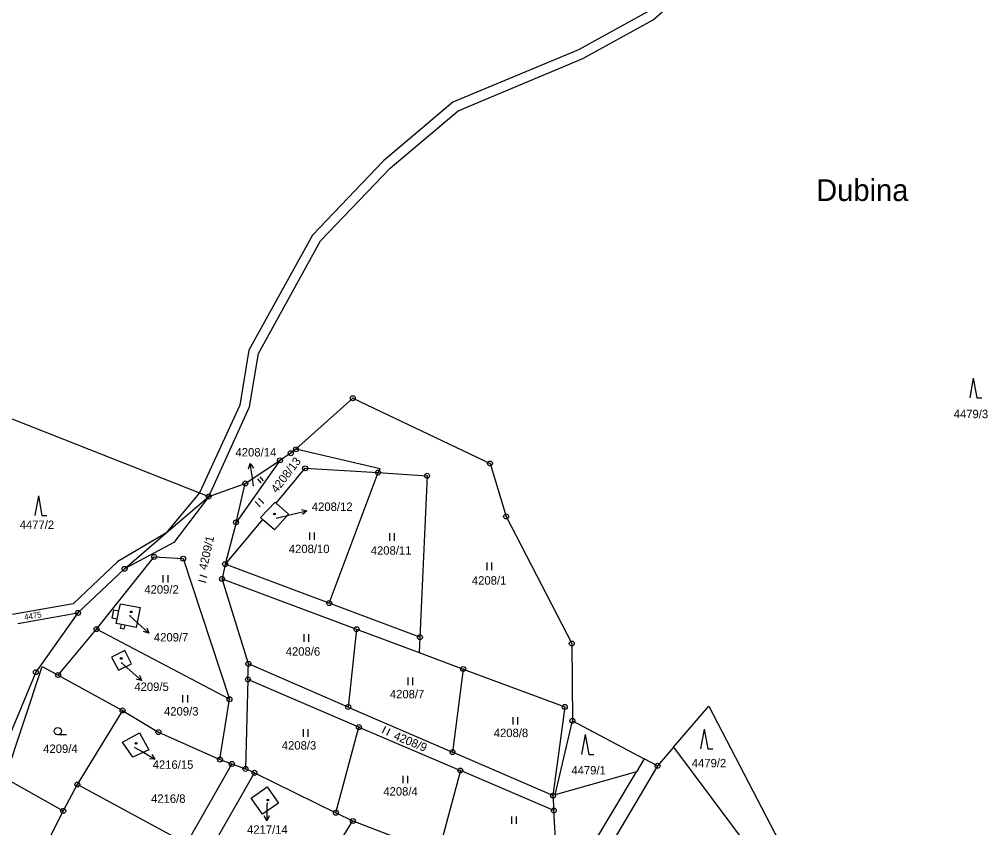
# Model space of a CAD drawing. Extents: x -593183 to -588034, y -1130415 to -1124994.
# Drawn here: x -589099.1 to -588903.5, y -1128985.4 to -1128822.1 of the extents above; entities that cross this region are included whole.
import ezdxf

# ---------------------------------------------------------------- set-up
doc = ezdxf.new("R2010")
doc.units = 0
for name, color, linetype in [('Vrstva 1', 7, 'Continuous'), ('Vrstva 15', 7, 'Continuous'), ('Vrstva 16', 7, 'Continuous'), ('Vrstva 18', 7, 'Continuous'), ('Vrstva 19', 7, 'Continuous'), ('Vrstva 24', 7, 'Continuous'), ('Vrstva 25', 7, 'Continuous'), ('Vrstva 4', 7, 'Continuous')]:
    doc.layers.add(name, color=color, linetype=linetype)

msp = doc.modelspace()

# ---------------------------------------------------------------- linework, layer by layer
at = {"layer": 'Vrstva 1'}
for p, q in [((-588971.03, -1128822.17), (-588949.65, -1128803.15)), ((-588972.19, -1128820.53), (-588986.12, -1128828.2)), ((-588985.25, -1128830), (-588971.03, -1128822.17)), ((-588986.12, -1128828.2), (-589011.49, -1128838.8)), ((-589010.43, -1128840.53), (-588985.25, -1128830)), ((-589011.49, -1128838.8), (-589025.51, -1128850.67)), ((-589024.14, -1128852.13), (-589010.43, -1128840.53)), ((-589025.51, -1128850.67), (-589039.87, -1128865.65)), ((-589038.24, -1128866.84), (-589024.14, -1128852.13)), ((-589039.87, -1128865.65), (-589052.69, -1128888.93)), ((-589050.77, -1128889.6), (-589038.24, -1128866.84)), ((-589052.69, -1128888.93), (-589054.53, -1128900)), ((-589052.56, -1128900.33), (-589050.77, -1128889.6)), ((-589043.19, -1128908.93), (-589031.7, -1128898.61)), ((-589031.7, -1128898.61), (-589003.99, -1128911.81)), ((-589054.53, -1128900), (-589062.68, -1128917.72)), ((-589060.82, -1128918.45), (-589052.56, -1128900.33)), ((-589102.58, -1128901.99), (-589062.68, -1128917.72)), ((-589043.19, -1128908.93), (-589044.24, -1128909.72)), ((-589026.18, -1128912.91), (-589043.19, -1128908.93)), ((-589046.42, -1128911.17), (-589055.3, -1128923.69)), ((-589053.42, -1128915.83), (-589046.42, -1128911.17)), ((-589044.24, -1128909.72), (-589046.42, -1128911.17)), ((-589047.2, -1128919.78), (-589041.35, -1128912.77)), ((-589041.35, -1128912.77), (-589026.61, -1128913.63)), ((-589026.61, -1128913.63), (-589026.18, -1128912.91)), ((-589003.99, -1128911.81), (-589000.74, -1128922.49)), ((-589036.46, -1128940.01), (-589026.61, -1128913.63)), ((-589026.61, -1128913.63), (-589016.71, -1128914.28)), ((-589016.71, -1128914.28), (-589018.16, -1128946.89)), ((-589060.82, -1128918.45), (-589053.42, -1128915.83)), ((-589055.3, -1128923.69), (-589053.42, -1128915.83)), ((-589062.68, -1128917.72), (-589069.47, -1128925.9)), ((-589069.47, -1128925.9), (-589060.82, -1128918.45)), ((-589050.35, -1128922.74), (-589047.42, -1128919.58)), ((-589047.42, -1128919.58), (-589047.2, -1128919.78)), ((-589047.2, -1128919.78), (-589044.7, -1128922.05)), ((-589049.95, -1128923.09), (-589057.5, -1128932.15)), ((-589049.95, -1128923.09), (-589050.35, -1128922.74)), ((-589047.54, -1128925.18), (-589049.95, -1128923.09)), ((-589044.7, -1128922.05), (-589047.54, -1128925.18)), ((-589000.74, -1128922.49), (-588987.47, -1128948.16)), ((-589055.3, -1128923.69), (-589057.5, -1128932.15)), ((-589069.47, -1128925.9), (-589079.15, -1128931.59)), ((-589077.81, -1128933.08), (-589069.47, -1128925.9)), ((-589083.48, -1128945.27), (-589071.83, -1128930.67)), ((-589071.83, -1128930.67), (-589065.99, -1128931.02)), ((-589079.15, -1128931.59), (-589088.17, -1128940.13)), ((-589065.99, -1128931.02), (-589056.63, -1128959.43)), ((-589036.46, -1128940.01), (-589057.5, -1128932.15)), ((-589087.23, -1128941.99), (-589077.81, -1128933.08)), ((-589058.13, -1128935.12), (-589030.95, -1128945.27)), ((-589052.8, -1128952.28), (-589058.13, -1128935.12)), ((-589088.17, -1128940.13), (-589100.45, -1128942.31)), ((-589078.95, -1128941.59), (-589078.64, -1128940.12)), ((-589078.64, -1128940.12), (-589074.66, -1128940.92)), ((-589018.16, -1128946.89), (-589036.46, -1128940.01)), ((-589099.38, -1128944.15), (-589087.23, -1128941.99)), ((-589087.23, -1128941.99), (-589095.74, -1128953.95)), ((-589080.32, -1128943.03), (-589079.97, -1128941.37)), ((-589079.97, -1128941.37), (-589078.95, -1128941.59)), ((-589074.66, -1128940.92), (-589075.46, -1128944.92)), ((-589079.3, -1128943.25), (-589080.32, -1128943.03)), ((-589079.49, -1128944.12), (-589079.3, -1128943.25)), ((-589078.46, -1128944.33), (-589079.49, -1128944.12)), ((-589078.61, -1128945.11), (-589078.46, -1128944.33)), ((-589077.77, -1128944.46), (-589077.93, -1128945.25)), ((-589075.46, -1128944.92), (-589077.77, -1128944.46)), ((-589091.24, -1128954.53), (-589083.48, -1128945.27)), ((-589056.63, -1128959.43), (-589083.48, -1128945.27)), ((-589077.93, -1128945.25), (-589078.61, -1128945.11)), ((-589030.95, -1128945.27), (-589032.64, -1128961)), ((-589030.95, -1128945.27), (-589018.3, -1128949.99)), ((-589018.16, -1128946.89), (-589018.3, -1128949.99)), ((-588987.47, -1128948.16), (-588987.35, -1128963.79)), ((-589077.74, -1128949.55), (-589080.43, -1128950.9)), ((-589076.41, -1128952.24), (-589077.74, -1128949.55)), ((-589018.3, -1128949.99), (-589009.4, -1128953.32)), ((-589080.43, -1128950.9), (-589079.07, -1128953.58)), ((-589079.07, -1128953.58), (-589076.41, -1128952.24)), ((-589052.89, -1128955.45), (-589052.8, -1128952.28)), ((-589032.64, -1128961), (-589052.8, -1128952.28)), ((-589095.74, -1128953.95), (-589104.15, -1128974.11)), ((-589101.92, -1128975.37), (-589094.44, -1128952.79)), ((-589094.44, -1128952.79), (-589091.24, -1128954.53)), ((-589009.4, -1128953.32), (-589011.57, -1128970.12)), ((-589009.4, -1128953.32), (-588988.88, -1128960.98)), ((-589091.24, -1128954.53), (-589078.22, -1128961.69)), ((-589052.89, -1128955.45), (-589053.4, -1128973.49)), ((-589030.47, -1128965.05), (-589052.89, -1128955.45)), ((-589058.54, -1128971.62), (-589056.63, -1128959.43)), ((-589078.22, -1128961.69), (-589087.36, -1128976.65)), ((-589078.22, -1128961.69), (-589070.97, -1128966.06)), ((-589032.64, -1128961), (-589011.57, -1128970.12)), ((-588988.88, -1128960.98), (-588991.27, -1128978.9)), ((-588966.94, -1128969.13), (-588959.78, -1128960.8)), ((-588959.78, -1128960.8), (-588944.61, -1128990.04)), ((-588990.82, -1128978.76), (-588987.35, -1128963.79)), ((-588987.35, -1128963.79), (-588972.87, -1128971.44)), ((-589078.25, -1128968.1), (-589074.82, -1128966.19)), ((-589074.82, -1128966.19), (-589072.91, -1128969.62)), ((-589070.97, -1128966.06), (-589058.54, -1128971.62)), ((-589035.13, -1128982.35), (-589030.47, -1128965.05)), ((-589030.47, -1128965.05), (-589009.98, -1128973.82)), ((-589076.16, -1128971.12), (-589078.25, -1128968.1)), ((-589072.91, -1128969.62), (-589076.16, -1128971.12)), ((-588991.27, -1128978.9), (-589011.57, -1128970.12)), ((-588966.94, -1128969.13), (-588970.15, -1128972.87)), ((-588966.94, -1128969.13), (-588928.26, -1129020.68)), ((-589058.54, -1128971.62), (-589056.16, -1128972.49)), ((-588972.87, -1128971.44), (-588974.4, -1128974.09)), ((-588970.15, -1128972.87), (-588972.87, -1128971.44)), ((-589056.16, -1128972.49), (-589065.32, -1128988.57)), ((-589056.16, -1128972.49), (-589053.4, -1128973.49)), ((-589051.57, -1128974.28), (-589053.4, -1128973.49)), ((-589009.98, -1128973.82), (-589014.5, -1128990.57)), ((-588991.1, -1128981.9), (-589009.98, -1128973.82)), ((-588970.15, -1128972.87), (-588986.02, -1128999.66)), ((-589101.92, -1128975.37), (-589090.21, -1128981.97)), ((-589069.39, -1129005.4), (-589051.57, -1128974.28)), ((-589051.57, -1128974.28), (-589035.13, -1128982.35)), ((-588974.4, -1128974.09), (-588990.82, -1128978.76)), ((-589087.36, -1128976.65), (-589090.21, -1128981.97)), ((-589087.36, -1128976.65), (-589086.93, -1128976.88)), ((-589086.93, -1128976.88), (-589065.32, -1128988.57)), ((-589052.23, -1128979.4), (-589049.01, -1128977.11)), ((-589049.01, -1128977.11), (-589046.71, -1128980.4)), ((-589049.94, -1128982.62), (-589052.23, -1128979.4)), ((-588991.27, -1128978.9), (-588991.1, -1128981.9)), ((-589046.71, -1128980.4), (-589049.94, -1128982.62)), ((-589092.74, -1128987.01), (-589090.21, -1128981.97)), ((-589035.13, -1128982.35), (-589031.69, -1128984.02)), ((-588990.13, -1128998.88), (-588991.1, -1128981.9)), ((-589048.58, -1129011.05), (-589031.69, -1128984.02)), ((-589031.69, -1128984.02), (-589014.5, -1128990.57))]:
    msp.add_line(p, q, dxfattribs=at)
at = {"layer": 'Vrstva 16'}
for p, q in [((-589051.74, -1128916.36), (-589051.98, -1128914.76)), ((-589047.17, -1128922.81), (-589043.9, -1128922.05)), ((-589076.8, -1128942.48), (-589075.11, -1128944.03)), ((-589078.52, -1128952.01), (-589076.66, -1128953.65)), ((-589075.88, -1128969.08), (-589074.27, -1128970.01)), ((-589049.04, -1128980.38), (-589049.05, -1128980.99))]:
    msp.add_line(p, q, dxfattribs=at)
at = {"layer": 'Vrstva 24'}
for centre, radius in [((-589031.7, -1128898.61), 0.5), ((-589031.7, -1128898.61), 0.0327), ((-589044.24, -1128909.72), 0.5), ((-589043.19, -1128908.93), 0.5), ((-589043.19, -1128908.93), 0.0327), ((-589046.42, -1128911.17), 0.5), ((-589046.42, -1128911.17), 0.0327), ((-589044.24, -1128909.72), 0.0327), ((-589003.99, -1128911.81), 0.5), ((-589041.35, -1128912.77), 0.5), ((-589041.35, -1128912.77), 0.0327), ((-589026.61, -1128913.63), 0.5), ((-589003.99, -1128911.81), 0.0327), ((-589053.42, -1128915.83), 0.5), ((-589026.61, -1128913.63), 0.0327), ((-589016.71, -1128914.28), 0.5), ((-589016.71, -1128914.28), 0.0327), ((-589053.42, -1128915.83), 0.0327), ((-589060.82, -1128918.45), 0.5), ((-589060.82, -1128918.45), 0.0327), ((-589055.3, -1128923.69), 0.5), ((-589000.74, -1128922.49), 0.5), ((-589000.74, -1128922.49), 0.0327), ((-589055.3, -1128923.69), 0.0327), ((-589071.83, -1128930.67), 0.5), ((-589071.83, -1128930.67), 0.0327), ((-589065.99, -1128931.02), 0.5), ((-589065.99, -1128931.02), 0.0327), ((-589077.81, -1128933.08), 0.5), ((-589057.5, -1128932.15), 0.5), ((-589057.5, -1128932.15), 0.0327), ((-589077.81, -1128933.08), 0.0327), ((-589058.13, -1128935.12), 0.5), ((-589058.13, -1128935.12), 0.0327), ((-589036.46, -1128940.01), 0.5), ((-589036.46, -1128940.01), 0.0327), ((-589087.23, -1128941.99), 0.5), ((-589087.23, -1128941.99), 0.0327), ((-589083.48, -1128945.27), 0.5), ((-589083.48, -1128945.27), 0.0327), ((-589030.95, -1128945.27), 0.5), ((-589030.95, -1128945.27), 0.0327), ((-589018.16, -1128946.89), 0.5), ((-589018.16, -1128946.89), 0.0327), ((-588987.47, -1128948.16), 0.5), ((-588987.47, -1128948.16), 0.0327), ((-589052.8, -1128952.28), 0.5), ((-589052.8, -1128952.28), 0.0327), ((-589095.74, -1128953.95), 0.5), ((-589095.74, -1128953.95), 0.0327), ((-589091.24, -1128954.53), 0.5), ((-589009.4, -1128953.32), 0.5), ((-589009.4, -1128953.32), 0.0327), ((-589091.24, -1128954.53), 0.0327), ((-589052.89, -1128955.45), 0.5), ((-589052.89, -1128955.45), 0.0327), ((-589056.63, -1128959.43), 0.5), ((-589056.63, -1128959.43), 0.0327), ((-589078.22, -1128961.69), 0.5), ((-589078.22, -1128961.69), 0.0327), ((-589032.64, -1128961), 0.5), ((-589032.64, -1128961), 0.0327), ((-588988.88, -1128960.98), 0.5), ((-588988.88, -1128960.98), 0.0327), ((-588987.35, -1128963.79), 0.5), ((-588987.35, -1128963.79), 0.0327), ((-589070.97, -1128966.06), 0.5), ((-589070.97, -1128966.06), 0.0327), ((-589030.47, -1128965.05), 0.5), ((-589030.47, -1128965.05), 0.0327), ((-589011.57, -1128970.12), 0.5), ((-589011.57, -1128970.12), 0.0327), ((-589058.54, -1128971.62), 0.5), ((-589058.54, -1128971.62), 0.0327), ((-589056.16, -1128972.49), 0.5), ((-589056.16, -1128972.49), 0.0327), ((-589053.4, -1128973.49), 0.5), ((-589053.4, -1128973.49), 0.0327), ((-589051.57, -1128974.28), 0.5), ((-589009.98, -1128973.82), 0.5), ((-589009.98, -1128973.82), 0.0327), ((-588970.15, -1128972.87), 0.5), ((-588970.15, -1128972.87), 0.0327), ((-589051.57, -1128974.28), 0.0327), ((-589087.36, -1128976.65), 0.5), ((-589087.36, -1128976.65), 0.0327), ((-588991.27, -1128978.9), 0.5), ((-588991.27, -1128978.9), 0.0327), ((-589090.21, -1128981.97), 0.5), ((-589035.13, -1128982.35), 0.5), ((-588991.1, -1128981.9), 0.5), ((-588991.1, -1128981.9), 0.0327), ((-589090.21, -1128981.97), 0.0327), ((-589035.13, -1128982.35), 0.0327), ((-589031.69, -1128984.02), 0.5), ((-589031.69, -1128984.02), 0.0327)]:
    msp.add_circle(centre, radius, dxfattribs=at)
at = {"layer": 'Vrstva 25'}
for p, q in [((-588906.36, -1128894.53), (-588907.09, -1128898.53)), ((-588906.36, -1128894.53), (-588905.63, -1128898.53)), ((-588905.63, -1128898.53), (-588904.63, -1128898.53)), ((-589051.98, -1128914.76), (-589052.43, -1128911.79)), ((-589050.95, -1128914.91), (-589050.32, -1128915.69)), ((-589049.78, -1128915.27), (-589050.41, -1128914.48)), ((-589095.23, -1128918.32), (-589095.97, -1128922.32)), ((-589095.23, -1128918.32), (-589094.5, -1128922.32)), ((-589049.68, -1128919.85), (-589050.74, -1128918.79)), ((-589051.46, -1128919.51), (-589050.4, -1128920.57)), ((-589094.5, -1128922.32), (-589093.5, -1128922.32)), ((-589043.9, -1128922.05), (-589040.98, -1128921.37)), ((-589040.44, -1128925.73), (-589040.44, -1128927.23)), ((-589039.42, -1128927.23), (-589039.42, -1128925.73)), ((-589024.31, -1128925.89), (-589024.31, -1128927.39)), ((-589023.29, -1128927.39), (-589023.29, -1128925.89)), ((-589004.63, -1128931.83), (-589004.63, -1128933.33)), ((-589003.6, -1128933.33), (-589003.6, -1128931.83)), ((-589070.06, -1128934.34), (-589070.06, -1128935.84)), ((-589069.04, -1128935.84), (-589069.04, -1128934.34)), ((-589061.12, -1128934.82), (-589062.56, -1128934.39)), ((-589062.85, -1128935.37), (-589061.41, -1128935.8)), ((-589075.11, -1128944.03), (-589072.9, -1128946.05)), ((-589041.61, -1128946.3), (-589041.61, -1128947.8)), ((-589040.59, -1128947.8), (-589040.59, -1128946.3)), ((-589076.66, -1128953.65), (-589074.41, -1128955.63)), ((-589020.57, -1128955.06), (-589020.57, -1128956.56)), ((-589019.55, -1128956.56), (-589019.55, -1128955.06)), ((-589066.08, -1128958.59), (-589066.08, -1128960.09)), ((-589065.06, -1128960.09), (-589065.06, -1128958.59)), ((-588999.36, -1128963.06), (-588999.36, -1128964.56)), ((-588998.34, -1128964.56), (-588998.34, -1128963.06)), ((-589041.75, -1128965.49), (-589041.75, -1128966.99)), ((-589040.72, -1128966.99), (-589040.72, -1128965.49)), ((-589025.08, -1128964.91), (-589025.75, -1128966.25)), ((-589024.83, -1128966.71), (-589024.16, -1128965.36)), ((-588960.71, -1128965.45), (-588961.45, -1128969.45)), ((-588960.71, -1128965.45), (-588959.98, -1128969.45)), ((-589089.56, -1128966.62), (-589091.31, -1128966.62)), ((-588984.76, -1128966.57), (-588985.49, -1128970.57)), ((-588984.76, -1128966.57), (-588984.03, -1128970.57)), ((-589074.27, -1128970.01), (-589071.67, -1128971.5)), ((-588959.98, -1128969.45), (-588958.98, -1128969.45)), ((-588984.03, -1128970.57), (-588983.03, -1128970.57)), ((-589021.6, -1128974.91), (-589021.6, -1128976.41)), ((-589020.58, -1128976.41), (-589020.58, -1128974.91)), ((-589049.05, -1128980.99), (-589049.1, -1128983.99)), ((-588999.67, -1128983.09), (-588999.67, -1128984.59)), ((-588998.65, -1128984.59), (-588998.65, -1128983.09))]:
    msp.add_line(p, q, dxfattribs=at)
for points in [[(-589052.77, -1128912.86), (-589052.43, -1128911.79), (-589051.78, -1128912.71)], [(-589042.06, -1128921.11), (-589040.98, -1128921.37), (-589041.84, -1128922.09)], [(-589073.3, -1128945.01), (-589072.9, -1128946.05), (-589073.97, -1128945.75)], [(-589074.83, -1128954.59), (-589074.41, -1128955.63), (-589075.49, -1128955.35)], [(-589072.29, -1128970.57), (-589071.67, -1128971.5), (-589072.78, -1128971.44)], [(-589048.59, -1128983), (-589049.1, -1128983.99), (-589049.59, -1128982.98)]]:
    msp.add_lwpolyline(points, dxfattribs=at)
for centre, radius in [((-589047.54, -1128922.01), 0.175), ((-589047.54, -1128922.01), 0.15), ((-589076.47, -1128941.78), 0.175), ((-589076.47, -1128941.78), 0.15), ((-589078.48, -1128951.18), 0.175), ((-589078.48, -1128951.18), 0.15), ((-589091.31, -1128965.87), 0.75), ((-589075.48, -1128968.33), 0.175), ((-589075.48, -1128968.33), 0.15), ((-589048.86, -1128979.78), 0.175), ((-589048.86, -1128979.78), 0.15)]:
    msp.add_circle(centre, radius, dxfattribs=at)
at = {"layer": 'Vrstva 4'}
for p, q in [((-589060.82, -1128918.45), (-589067.83, -1128927.79)), ((-589062.68, -1128917.72), (-589060.82, -1128918.45)), ((-589067.83, -1128927.79), (-589077.81, -1128933.08)), ((-589057.5, -1128932.15), (-589058.13, -1128935.12)), ((-589079.3, -1128943.25), (-589078.95, -1128941.59)), ((-589077.77, -1128944.46), (-589078.46, -1128944.33)), ((-588989.35, -1128999.03), (-588974.4, -1128974.09))]:
    msp.add_line(p, q, dxfattribs=at)

# ---------------------------------------------------------------- texts
at = {"layer": 'Vrstva 15'}
msp.add_text('Dubina', height=4.4, dxfattribs=at).set_placement((-588938.11, -1128858.77))
at = {"layer": 'Vrstva 16'}
for s, p in [('4208/14', (-589055.4, -1128910.38)), ('4208/12', (-589039.98, -1128921.38)), ('4209/7', (-589071.89, -1128947.75)), ('4209/5', (-589075.84, -1128957.75)), ('4216/15', (-589072.13, -1128973.48)), ('4217/14', (-589053.07, -1128986.6))]:
    msp.add_text(s, height=1.7, dxfattribs=at).set_placement(p)
at = {"layer": 'Vrstva 18'}
for s, height, p in [('4479/3', 1.7, (-588910.32, -1128902.64)), ('4208/14', 0.1, (-589051.74, -1128916.36)), ('4477/2', 1.7, (-589099, -1128925.03)), ('4208/10', 1.7, (-589044.63, -1128929.9)), ('4208/11', 1.7, (-589028.08, -1128930.22)), ('4208/1', 1.7, (-589007.65, -1128936.27)), ('4209/2', 1.7, (-589073.82, -1128938.09)), ('4208/6', 1.7, (-589045.26, -1128950.62)), ('4208/7', 1.7, (-589024.22, -1128959.24)), ('4209/3', 1.7, (-589069.84, -1128962.72)), ('4208/8', 1.7, (-589003.23, -1128967.07)), ('4208/3', 1.7, (-589046.05, -1128969.6)), ('4209/4', 1.7, (-589094.25, -1128970.27)), ('4479/2', 1.7, (-588963.23, -1128973.17)), ('4479/1', 1.7, (-588987.55, -1128974.62)), ('4208/4', 1.7, (-589025.54, -1128978.89)), ('4216/8', 1.7, (-589072.46, -1128980.35))]:
    msp.add_text(s, height=height, dxfattribs=at).set_placement(p)
for s, height, rotation, p in [('4208/13', 1.7, 52.5733, (-589047.06, -1128917.89)), ('4209/1', 1.7, 77.4793, (-589061.2, -1128933.42)), ('4475', 1.19, 9.1624, (-589097.99, -1128943.43)), ('4208/9', 1.7, 337.575, (-589023.59, -1128967.43))]:
    msp.add_text(s, height=height, rotation=rotation, dxfattribs=at).set_placement(p)
at = {"layer": 'Vrstva 19'}
for s, p in [('4208/12', (-589047.17, -1128922.81)), ('4209/7', (-589076.8, -1128942.48)), ('4209/5', (-589078.52, -1128952.01)), ('4216/15', (-589075.88, -1128969.08)), ('4217/14', (-589049.04, -1128980.38))]:
    msp.add_text(s, height=0.1, dxfattribs=at).set_placement(p)

doc.saveas('drawing.dxf')
